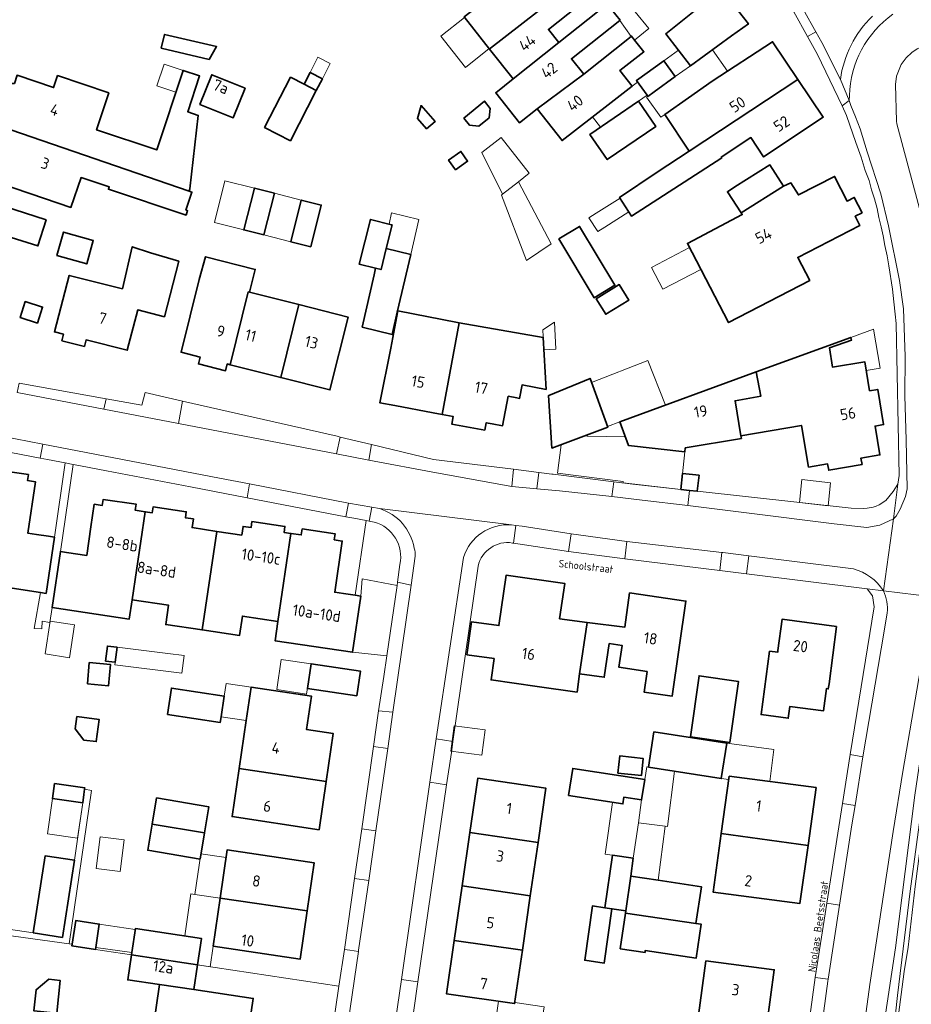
# Model space of a CAD drawing. Header units: metres. Extents: x 149984 to 156489, y 469398 to 478068.
# Tile 332 of 656: x 154225 to 154332, y 472523 to 472641. Entities that reach past the tile are written whole.
import ezdxf
from ezdxf.enums import TextEntityAlignment as Align

# ---------------------------------------------------------------- set-up
doc = ezdxf.new("R2010")
doc.units = ezdxf.units.M
doc.header["$LTSCALE"] = 0.75
for name, color, linetype, lineweight in [('B-WE-GR-BEPLANTING_CULTUUR_VASTE PLANTENVAK-GV', 252, 'Continuous', 18), ('B-WE-OG-BEBOUWING-GV', 6, 'Continuous', 35), ('B-WE-OG-BEBOUWING-T18', 1, 'Continuous', 18), ('B-WE-OG-BEBOUWING_LUIFEL-GV', 6, 'Continuous', 18), ('B-WE-OG-BEBOUWING_OVERBOUWING-GV', 6, 'Continuous', 18), ('B-WE-OG-TERREIN_BEGROEID-GV', 252, 'Continuous', 18), ('B-WE-OG-TERREIN_ERF-GV', 252, 'Continuous', 18), ('B-WE-OG-TERREIN_OEVER-GV', 252, 'Continuous', 18), ('B-WE-OG-TOPOGRAFIE-T18', 7, 'Continuous', 18), ('B-WE-OG-WATER_SLOOT-GV', 252, 'Continuous', 18), ('B-WE-OG-WEG-GV', 252, 'Continuous', 18), ('B-WE-VH-OPENVERHARDING_BETONSTRAATSTEEN-GV', 252, 'Continuous', 18), ('B-WE-VH-OPENVERHARDING_STRAATBAKSTEEN-GV', 252, 'Continuous', 18), ('B-WE-VH-OPENVERHARDING_TEGEL-GV', 252, 'Continuous', 18)]:
    doc.layers.add(name, color=color, linetype=linetype, lineweight=lineweight)
doc.styles.add('NLCS-ISO-M500-T18', font='NLCS-ISO.ttf', dxfattribs={"height": 0.9})
doc.styles.add('NLCS-ISO-M750-T18', font='NLCS-ISO.ttf', dxfattribs={"height": 1.35})

msp = doc.modelspace()

# ---------------------------------------------------------------- linework, layer by layer
at = {"layer": 'B-WE-GR-BEPLANTING_CULTUUR_VASTE PLANTENVAK-GV', "flags": 128}
for points in [[(154266.341, 472580.86), (154265.012, 472571.914), (154265.711, 472571.81), (154265.872, 472573.874), (154270.053, 472573.061), (154270.114, 472573.479), (154270.391, 472575.598)], [(154267.306, 472580.676), (154266.701, 472580.791), (154266.341, 472580.86)]]:
    msp.add_lwpolyline(points, dxfattribs=at)
at = {"layer": 'B-WE-GR-BEPLANTING_CULTUUR_VASTE PLANTENVAK-GV'}
msp.add_lwpolyline([(154270.391, 472575.598, 0.3963335), (154267.306, 472580.676)], format="xyb", dxfattribs=at)
at = {"layer": 'B-WE-OG-BEBOUWING-GV', "flags": 128}
for points in [[(154281.238, 472637.434), (154286.764, 472641.728), (154292.435, 472646.229), (154290.832, 472648.237), (154287.508, 472645.6), (154286.018, 472647.456), (154283.622, 472645.503), (154278.226, 472641.31), (154278.075, 472641.19), (154281.126, 472637.345)], [(154310.125, 472638.913), (154312.131, 472640.362), (154310.358, 472642.664), (154314.002, 472645.471), (154310.963, 472649.28), (154305.487, 472644.915), (154307.032, 472642.996), (154302.242, 472639.154), (154305.196, 472635.354)], [(154286.764, 472641.728), (154281.238, 472637.434), (154281.126, 472637.345), (154283.963, 472633.769), (154289.44, 472638.12), (154288.173, 472639.708), (154293.97, 472644.307), (154292.435, 472646.229)], [(154292.405, 472634.345), (154290.937, 472636.182), (154296.738, 472640.785), (154296.765, 472640.806), (154295.236, 472642.72), (154289.44, 472638.12), (154283.963, 472633.769), (154281.867, 472632.104), (154284.72, 472628.513), (154286.814, 472630.176)], [(154241.805, 472637.441), (154247.53, 472636.102), (154248.426, 472637.645), (154242.194, 472639.102)], [(154286.814, 472630.176), (154289.826, 472626.38), (154295.352, 472630.674), (154298.207, 472632.892), (154296.74, 472634.78), (154299.621, 472637.02), (154298.51, 472638.423), (154298.138, 472638.894), (154298.109, 472638.871), (154292.405, 472634.345)], [(154318.072, 472633.701), (154315.04, 472638.213), (154307.802, 472633.512), (154302.132, 472629.526), (154305.04, 472625.124)], [(154303.382, 472634.041), (154301.998, 472635.952), (154298.718, 472633.577), (154300.001, 472631.803), (154300.096, 472631.671), (154300.101, 472631.665), (154300.857, 472632.212)], [(154235.522, 472632.122), (154229.384, 472634.162), (154228.905, 472632.729), (154224.525, 472634.203), (154224.196, 472633.232), (154223.326, 472633.235), (154222.708, 472631.413), (154223.39, 472630.857), (154222.459, 472628.109), (154245.141, 472620.327), (154245.235, 472620.602), (154246.234, 472629.405), (154244.963, 472629.827), (154246.395, 472634.132), (154244.419, 472634.79), (154241.253, 472625.27), (154234.041, 472627.668)], [(154246.423, 472630.712), (154250.421, 472629.108), (154251.845, 472632.657), (154247.847, 472634.261)], [(154260.375, 472632.365), (154261.097, 472633.766), (154259.622, 472634.526), (154258.9, 472633.125)], [(154257.265, 472633.967), (154254.17, 472627.961), (154257.28, 472626.358), (154260.375, 472632.365), (154258.9, 472633.125)], [(154305.04, 472625.124), (154301.218, 472622.609), (154296.703, 472619.559), (154298.116, 472617.329), (154308.94, 472624.331), (154308.886, 472624.414), (154312.419, 472626.739), (154313.951, 472624.419), (154321.103, 472629.191), (154318.072, 472633.701)], [(154273.579, 472627.773), (154274.604, 472628.668), (154272.934, 472630.58), (154272.483, 472629.028)], [(154278.028, 472629.086), (154278.733, 472628.221), (154279.859, 472628.107), (154281.096, 472629.116), (154281.211, 472630.241), (154280.506, 472631.106)], [(154298.977, 472631.102), (154293.161, 472627.119), (154295.23, 472624.098), (154301.046, 472628.081)], [(154222.459, 472628.109), (154220.376, 472621.967), (154227.819, 472619.443), (154230.973, 472618.374), (154232.187, 472621.954), (154235.562, 472620.832), (154235.471, 472620.556), (154244.768, 472617.465), (154244.942, 472617.988), (154244.742, 472618.055), (154245.462, 472620.217), (154245.141, 472620.327)], [(154277.033, 472622.897), (154278.495, 472623.915), (154277.687, 472625.074), (154276.226, 472624.055)], [(154311.273, 472617.714), (154316.36, 472620.919), (154314.701, 472623.476), (154310.528, 472620.851), (154309.62, 472620.261)], [(154316.36, 472620.919), (154311.273, 472617.714), (154311.4, 472617.518), (154308.839, 472616.174), (154304.826, 472614.068), (154309.773, 472604.571), (154319.494, 472609.634), (154318.058, 472612.391), (154325.481, 472616.193), (154324.909, 472617.309), (154325.754, 472617.741), (154324.815, 472619.575), (154323.97, 472619.143), (154322.462, 472622.089), (154318.12, 472619.865), (154317.204, 472621.309)], [(154254.079, 472615.071), (154255.348, 472620.077), (154252.949, 472620.684), (154251.681, 472615.678)], [(154228.02, 472616.899), (154220.411, 472619.314), (154219.499, 472616.474), (154222.949, 472615.405), (154223.276, 472615.301), (154223.176, 472614.989), (154227.011, 472613.758)], [(154259.702, 472613.646), (154260.97, 472618.652), (154258.572, 472619.26), (154257.304, 472614.254)], [(154269.393, 472616.3), (154266.851, 472616.931), (154265.522, 472611.573), (154267.47, 472611.089), (154268.126, 472610.926), (154268.749, 472613.439), (154269.455, 472616.285)], [(154229.3, 472612.617), (154232.869, 472611.611), (154233.658, 472614.413), (154230.089, 472615.419)], [(154289.422, 472614.611), (154293.641, 472607.555), (154296.142, 472609.05), (154291.923, 472616.107)], [(154230.101, 472603.18), (154229.904, 472602.394), (154232.592, 472601.717), (154232.789, 472602.502), (154237.731, 472601.258), (154238.982, 472606.088), (154242.171, 472605.285), (154243.891, 472611.924), (154240.503, 472612.95), (154238.314, 472613.662), (154237.15, 472608.621), (154230.777, 472610.226), (154229.005, 472603.457)], [(154265.863, 472604.014), (154269.463, 472603.158), (154270.074, 472605.82), (154271.681, 472612.75), (154268.749, 472613.439), (154268.126, 472610.926), (154267.47, 472611.089), (154267.288, 472610.313)], [(154250.052, 472599.532), (154252.228, 472608.261), (154252.371, 472608.225), (154253.06, 472610.944), (154247.079, 472612.46), (154246.354, 472609.748), (154244.179, 472601.021), (154246.447, 472600.446), (154246.242, 472599.621), (154249.502, 472598.808), (154249.704, 472599.62)], [(154250.052, 472599.532), (154256.107, 472597.997), (154258.283, 472606.728), (154252.371, 472608.225), (154252.228, 472608.261)], [(154293.896, 472607.415), (154295.046, 472605.566), (154297.798, 472607.277), (154296.647, 472609.126)], [(154226.976, 472604.522), (154227.584, 472606.427), (154225.504, 472607.091), (154224.896, 472605.186)], [(154256.107, 472597.997), (154261.996, 472596.504), (154264.18, 472605.235), (154258.283, 472606.728)], [(154275.451, 472593.569), (154277.499, 472604.538), (154277.297, 472604.576), (154270.158, 472605.974), (154269.284, 472601.515), (154268, 472594.96), (154269.77, 472594.63), (154274.354, 472593.774)], [(154277.499, 472604.538), (154275.451, 472593.569), (154276.774, 472593.322), (154276.607, 472592.424), (154280.545, 472591.692), (154280.724, 472592.584), (154281.428, 472592.453), (154282.687, 472592.218), (154283.361, 472595.742), (154284.392, 472595.545), (154284.716, 472595.483), (154285.029, 472597.117), (154287.9, 472596.567), (154287.568, 472602.804)], [(154313.078, 472598.66), (154313.621, 472595.755), (154310.539, 472595.213), (154311.249, 472591.01), (154318.487, 472592.258), (154319.351, 472587.262), (154321.63, 472587.646), (154321.759, 472586.893), (154325.751, 472587.575), (154325.621, 472588.336), (154327.892, 472588.725), (154327.311, 472592.179), (154328.342, 472592.352), (154327.633, 472596.57), (154326.654, 472596.405), (154326.077, 472599.882), (154322.213, 472599.247), (154321.836, 472601.541), (154324.503, 472602.483), (154324.391, 472602.793)], [(154313.621, 472595.755), (154313.078, 472598.66), (154296.744, 472592.692), (154297.765, 472589.871), (154304.51, 472589.078), (154304.58, 472589.565), (154311.301, 472590.7), (154311.249, 472591.01), (154310.539, 472595.213)], [(154288.603, 472589.549), (154295.285, 472592.037), (154293.168, 472597.883), (154288.212, 472595.851), (154288.201, 472595.847)], [(154304.045, 472584.593), (154305.095, 472584.476), (154306.018, 472584.374), (154306.229, 472586.281), (154304.257, 472586.499)], [(154230.433, 472577.046), (154229.725, 472577.152), (154228.726, 472570.425), (154237.965, 472569.054), (154238.309, 472571.369), (154239.876, 472581.914), (154238.69, 472582.09), (154238.797, 472582.812), (154234.84, 472583.399), (154234.733, 472582.676), (154233.774, 472582.819), (154233.371, 472580.102), (154232.865, 472576.686)], [(154248.465, 472579.565), (154245.486, 472580.011), (154245.642, 472581.06), (154244.682, 472581.202), (154244.789, 472581.924), (154240.832, 472582.51), (154240.725, 472581.788), (154239.876, 472581.914), (154238.309, 472571.369), (154242.681, 472570.72), (154242.337, 472568.405), (154246.697, 472567.758)], [(154255.777, 472568.776), (154257.339, 472579.317), (154256.503, 472579.441), (154256.61, 472580.163), (154252.666, 472580.746), (154252.559, 472580.024), (154251.599, 472580.166), (154251.444, 472579.118), (154248.465, 472579.565), (154246.697, 472567.758), (154251.171, 472567.094), (154251.514, 472569.409)], [(154265.711, 472571.81), (154265.012, 472571.914), (154263.617, 472572.121), (154262.574, 472572.276), (154263.481, 472578.409), (154262.522, 472578.551), (154262.629, 472579.273), (154258.685, 472579.856), (154258.578, 472579.134), (154257.339, 472579.317), (154255.777, 472568.776), (154255.434, 472566.461), (154264.712, 472565.084)], [(154289.523, 472569.084), (154290.131, 472573.332), (154283.122, 472574.333), (154282.249, 472568.267), (154278.981, 472568.738), (154278.412, 472564.784), (154281.68, 472564.314), (154281.313, 472561.763), (154286.818, 472560.985), (154291.61, 472560.308), (154291.923, 472562.486), (154292.811, 472568.663)], [(154291.923, 472562.486), (154294.875, 472562.079), (154295.473, 472566.125), (154297.007, 472565.908), (154296.634, 472563.277), (154300.004, 472562.756), (154299.664, 472560.29), (154302.99, 472559.812), (154304.645, 472571.206), (154297.896, 472572.187), (154297.315, 472568.086), (154292.811, 472568.663)], [(154322.711, 472568.15), (154316.179, 472569.033), (154315.672, 472565.279), (154315.645, 472565.079), (154314.685, 472565.209), (154313.66, 472557.611), (154316.912, 472557.17), (154317.102, 472558.591), (154321.118, 472558.053), (154321.475, 472560.722), (154321.711, 472560.69), (154321.795, 472561.315)], [(154235.131, 472564.02), (154236.283, 472563.878), (154236.506, 472565.686), (154235.355, 472565.828)], [(154232.942, 472561.302), (154235.487, 472561.069), (154235.719, 472563.608), (154233.174, 472563.841)], [(154259.311, 472560.742), (154265.222, 472559.871), (154265.665, 472562.825), (154259.746, 472563.697)], [(154305.185, 472554.943), (154309.895, 472554.27), (154310.943, 472561.596), (154306.234, 472562.27)], [(154261.55, 472549.603), (154262.389, 472555.355), (154259.184, 472555.833), (154259.782, 472559.839), (154252.558, 472560.893), (154251.972, 472556.911), (154251.125, 472551.163)], [(154242.539, 472557.62), (154248.86, 472556.668), (154248.962, 472557.35), (154249.334, 472559.833), (154243.013, 472560.785)], [(154231.692, 472557.387), (154231.5, 472555.91), (154232.535, 472554.565), (154234.006, 472554.374), (154234.353, 472557.041)], [(154300.167, 472551.316), (154308.886, 472549.956), (154309.545, 472554.178), (154300.827, 472555.539)], [(154296.49, 472550.614), (154299.312, 472550.297), (154299.542, 472552.349), (154296.721, 472552.666)], [(154251.125, 472551.163), (154250.281, 472545.384), (154260.706, 472543.819), (154261.55, 472549.603)], [(154290.586, 472547.919), (154297.098, 472546.902), (154297.227, 472547.726), (154299.347, 472547.395), (154299.726, 472549.824), (154291.094, 472551.172)], [(154232.526, 472548.045), (154232.618, 472548.686), (154232.64, 472548.848), (154229.009, 472549.351), (154228.76, 472547.552), (154232.382, 472547.036)], [(154278.767, 472543.489), (154286.942, 472542.302), (154287.886, 472548.788), (154279.712, 472549.98)], [(154308.883, 472543.373), (154319.282, 472541.924), (154320.249, 472548.862), (154309.838, 472550.22)], [(154240.705, 472544.486), (154246.97, 472543.44), (154247.493, 472546.576), (154241.228, 472547.622)], [(154240.705, 472544.486), (154240.181, 472541.351), (154246.446, 472540.305), (154246.97, 472543.44)], [(154278.767, 472543.489), (154277.836, 472537.087), (154286.009, 472535.899), (154286.942, 472542.302)], [(154319.282, 472541.924), (154308.883, 472543.373), (154307.903, 472536.344), (154318.316, 472534.986)], [(154259.286, 472534.088), (154260.127, 472539.852), (154249.703, 472541.426), (154248.855, 472535.61)], [(154226.452, 472531.466), (154229.958, 472530.919), (154231.401, 472540.162), (154227.895, 472540.709)], [(154298.046, 472538.251), (154298.352, 472540.404), (154295.843, 472540.761), (154294.949, 472534.477), (154295.788, 472534.358), (154297.458, 472534.12)], [(154297.458, 472534.12), (154297.415, 472533.833), (154305.848, 472532.583), (154306.502, 472536.997), (154301.315, 472537.766), (154298.046, 472538.251)], [(154285.059, 472529.375), (154286.009, 472535.899), (154277.836, 472537.087), (154276.886, 472530.562)], [(154248.855, 472535.61), (154248.017, 472529.868), (154258.445, 472528.324), (154259.286, 472534.088)], [(154294.949, 472534.477), (154293.452, 472534.69), (154292.525, 472528.174), (154294.86, 472527.841), (154295.788, 472534.358)], [(154297.415, 472533.833), (154296.782, 472529.56), (154299.753, 472529.12), (154299.787, 472529.351), (154305.891, 472528.446), (154306.49, 472532.488), (154305.848, 472532.583)], [(154233.924, 472529.486), (154233.959, 472529.721), (154234.378, 472532.517), (154231.546, 472532.941), (154231.123, 472530.11), (154231.093, 472529.909)], [(154238.232, 472528.841), (154244.529, 472527.872), (154246.119, 472527.622), (154246.611, 472530.788), (154238.702, 472531.985), (154238.275, 472529.128)], [(154285.059, 472529.375), (154276.886, 472530.562), (154275.956, 472524.172), (154284.129, 472522.985)], [(154244.529, 472527.872), (154238.232, 472528.841), (154237.781, 472525.826), (154241.602, 472525.264), (154245.686, 472524.663), (154246.119, 472527.622)], [(154306.161, 472521.59), (154314.352, 472520.49), (154315.233, 472527.052), (154307.042, 472528.111)], [(154229.277, 472521.846), (154229.696, 472525.752), (154228.339, 472525.898), (154226.797, 472524.655), (154226.527, 472522.141)], [(154252.055, 472518.395), (154252.818, 472523.607), (154245.686, 472524.663), (154241.602, 472525.264), (154240.833, 472520.05)]]:
    msp.add_lwpolyline(points, close=True, dxfattribs=at)
msp.add_lwpolyline([(154223.398, 472572.82), (154227.31, 472572.239), (154228.007, 472572.136), (154229.005, 472578.863), (154228.286, 472578.97), (154226.852, 472579.182), (154225.83, 472579.334), (154226.744, 472585.496), (154225.785, 472585.639), (154225.892, 472586.361), (154221.935, 472586.948)], dxfattribs=at)
at = {"layer": 'B-WE-OG-BEBOUWING_LUIFEL-GV', "flags": 128}
for points in [[(154278.125, 472641.127), (154275.288, 472638.875), (154278.238, 472635.157), (154281.076, 472637.408)], [(154259.622, 472634.526), (154261.097, 472633.766), (154262.042, 472635.602), (154260.567, 472636.362)], [(154309.648, 472634.711), (154307.817, 472637.247), (154305.196, 472635.354), (154303.382, 472634.041), (154300.096, 472631.671), (154299.946, 472631.565), (154301.628, 472629.172), (154302.132, 472629.526), (154304.967, 472631.519), (154307.802, 472633.512)], [(154301.998, 472635.952), (154303.382, 472634.041), (154305.196, 472635.354), (154303.747, 472637.218)], [(154244.419, 472634.79), (154242.131, 472635.55), (154241.263, 472632.942), (154243.551, 472632.181)], [(154293.471, 472629.213), (154294.425, 472627.985), (154298.977, 472631.102), (154300.001, 472631.803), (154298.868, 472633.37), (154298.207, 472632.892)], [(154251.681, 472615.678), (154252.949, 472620.684), (154249.429, 472621.576), (154248.16, 472616.57)], [(154255.348, 472620.077), (154254.079, 472615.071), (154257.304, 472614.254), (154258.572, 472619.26)], [(154297.798, 472617.83), (154296.757, 472619.474), (154293.913, 472617.671), (154293.041, 472617.121), (154294.082, 472615.477), (154294.954, 472616.028)], [(154271.681, 472612.75), (154272.663, 472616.94), (154269.393, 472617.706), (154269.082, 472616.378), (154269.455, 472616.285), (154268.749, 472613.438)], [(154306.45, 472610.951), (154305.093, 472613.556), (154300.541, 472611.185), (154301.898, 472608.58)], [(154287.646, 472601.331), (154289.08, 472601.407), (154288.909, 472604.611), (154287.521, 472603.692)], [(154326.251, 472598.835), (154327.917, 472599.111), (154327.139, 472603.797), (154324.391, 472602.793), (154324.503, 472602.483), (154321.836, 472601.541), (154322.213, 472599.247), (154326.077, 472599.882)], [(154302.198, 472594.685), (154300.096, 472600.046), (154293.343, 472597.399), (154295.246, 472592.145), (154296.744, 472592.692)], [(154297.118, 472585.376), (154304.045, 472584.593), (154304.51, 472589.078), (154297.761, 472589.841), (154297.394, 472590.896), (154292.828, 472590.955), (154292.747, 472591.092), (154289.704, 472589.92), (154289.277, 472586.533), (154297.136, 472585.541)], [(154259.213, 472560.078), (154259.746, 472563.697), (154256.162, 472564.225), (154255.629, 472560.606)], [(154248.962, 472557.35), (154251.972, 472556.911), (154252.558, 472560.893), (154249.558, 472561.331), (154249.334, 472559.833)], [(154314.697, 472549.586), (154315.2, 472553.44), (154309.545, 472554.178), (154308.886, 472549.956), (154309.784, 472549.831), (154309.838, 472550.22)], [(154300.167, 472551.316), (154299.964, 472551.348), (154299.726, 472549.824), (154299.347, 472547.395), (154298.956, 472544.649), (154302.148, 472544.239), (154302.434, 472544.202), (154303.286, 472550.829)], [(154228.76, 472547.552), (154228.158, 472543.329), (154231.78, 472542.813), (154232.382, 472547.036)], [(154299.347, 472547.395), (154297.227, 472547.726), (154297.098, 472546.902), (154295.852, 472547.097), (154294.969, 472540.885), (154298.352, 472540.404), (154298.956, 472544.649)], [(154302.148, 472544.239), (154298.956, 472544.649), (154298.352, 472540.404), (154298.046, 472538.251), (154299.028, 472538.105), (154301.315, 472537.766)], [(154248.855, 472535.61), (154249.569, 472540.51), (154246.554, 472540.95), (154245.825, 472536.052)], [(154246.119, 472527.622), (154247.656, 472527.398), (154248.017, 472529.868), (154248.855, 472535.61), (154245.825, 472536.052), (154245.328, 472536.125), (154244.631, 472531.094), (154245.021, 472531.035), (154246.611, 472530.788)], [(154238.232, 472528.841), (154238.685, 472531.873), (154234.378, 472532.517), (154233.924, 472529.486)], [(154281.761, 472520.244), (154287.209, 472519.44), (154287.676, 472522.611), (154284.15, 472523.131), (154284.129, 472522.985), (154282.2, 472523.265)]]:
    msp.add_lwpolyline(points, close=True, dxfattribs=at)
at = {"layer": 'B-WE-OG-BEBOUWING_OVERBOUWING-GV', "flags": 128}
for points in [[(154280.204, 472624.949), (154282.686, 472619.953), (154284.586, 472621.446), (154285.878, 472622.462), (154282.503, 472626.756)], [(154284.586, 472621.446), (154282.686, 472619.953), (154282.568, 472619.861), (154285.573, 472612.03), (154288.502, 472614.018)], [(154318.251, 472583.022), (154321.678, 472582.643), (154321.981, 472585.386), (154318.554, 472585.764)], [(154228.48, 472568.814), (154227.88, 472564.876), (154230.813, 472564.429), (154231.413, 472568.367)], [(154236.506, 472565.686), (154236.244, 472563.56), (154244.27, 472562.57), (154244.532, 472564.696), (154242.604, 472564.934)], [(154276.496, 472553.225), (154280.201, 472552.742), (154280.601, 472555.799), (154276.895, 472556.283)], [(154234.002, 472539.192), (154236.858, 472538.822), (154237.346, 472542.598), (154234.491, 472542.967)]]:
    msp.add_lwpolyline(points, close=True, dxfattribs=at)
at = {"layer": 'B-WE-OG-TERREIN_BEGROEID-GV', "flags": 128}
for points in [[(154329.11, 472515.89), (154329.991, 472523.976), (154331.531, 472536.445), (154333.78, 472553.228), (154335.974, 472565.221), (154336.994, 472571.646), (154337.567, 472578.324), (154338.685, 472588.499), (154337.327, 472588.642), (154336.144, 472573.695), (154336.006, 472571.954), (154334.398, 472562.736), (154333.906, 472560.341), (154332.069, 472547.94), (154329.773, 472529.667), (154325.902, 472503.947)], [(154325.902, 472503.947), (154329.773, 472529.667), (154332.069, 472547.94), (154333.906, 472560.341), (154334.398, 472562.736), (154336.006, 472571.954), (154336.144, 472573.695), (154334.531, 472574.17), (154334.204, 472571.74), (154333.385, 472566.828), (154330.637, 472550.776), (154329.486, 472543.6), (154326.704, 472525.27), (154323.245, 472500)]]:
    msp.add_lwpolyline(points, dxfattribs=at)
at = {"layer": 'B-WE-OG-TERREIN_ERF-GV', "flags": 128}
for points in [[(154293.97, 472644.307), (154288.173, 472639.708), (154289.44, 472638.12), (154295.236, 472642.72)], [(154292.405, 472634.345), (154298.109, 472638.871), (154296.738, 472640.785), (154290.937, 472636.182)], [(154241.805, 472637.441), (154242.194, 472639.102), (154248.426, 472637.645), (154247.53, 472636.102)], [(154318.072, 472633.701), (154321.103, 472629.191), (154313.951, 472624.419), (154312.419, 472626.739), (154308.886, 472624.414), (154308.94, 472624.331), (154298.116, 472617.329), (154296.703, 472619.559), (154301.218, 472622.609), (154305.04, 472625.124), (154302.132, 472629.526), (154307.802, 472633.512), (154315.04, 472638.213)], [(154300.857, 472632.212), (154300.101, 472631.665), (154300.096, 472631.671), (154300.001, 472631.803), (154298.718, 472633.577), (154301.998, 472635.952), (154303.382, 472634.041)], [(154246.423, 472630.712), (154247.847, 472634.261), (154251.845, 472632.657), (154250.421, 472629.108)], [(154254.17, 472627.961), (154257.265, 472633.967), (154258.9, 472633.125), (154259.622, 472634.526), (154261.097, 472633.766), (154260.375, 472632.365), (154257.28, 472626.358)], [(154273.579, 472627.773), (154272.483, 472629.028), (154272.934, 472630.58), (154274.604, 472628.668)], [(154278.028, 472629.086), (154280.506, 472631.106), (154281.211, 472630.241), (154281.096, 472629.116), (154279.859, 472628.107), (154278.733, 472628.221)], [(154298.977, 472631.102), (154301.046, 472628.081), (154295.23, 472624.098), (154293.161, 472627.119)], [(154277.033, 472622.897), (154276.226, 472624.055), (154277.687, 472625.074), (154278.495, 472623.915)], [(154311.273, 472617.714), (154309.62, 472620.261), (154310.528, 472620.851), (154314.701, 472623.476), (154316.36, 472620.919), (154317.204, 472621.309), (154318.12, 472619.865), (154322.462, 472622.089), (154323.97, 472619.143), (154324.815, 472619.575), (154325.754, 472617.741), (154324.909, 472617.309), (154325.481, 472616.193), (154318.058, 472612.391), (154319.494, 472609.634), (154309.773, 472604.571), (154304.826, 472614.068), (154308.839, 472616.174), (154311.4, 472617.518)], [(154255.348, 472620.077), (154254.079, 472615.071), (154251.681, 472615.678), (154252.949, 472620.684)], [(154221.067, 472608.422), (154218.864, 472601.563), (154214.066, 472603.104), (154213.886, 472602.545), (154210.949, 472603.489), (154211.126, 472604.039), (154210.29, 472604.307), (154211.472, 472607.987), (154211.281, 472608.048), (154212.291, 472611.195), (154213.314, 472614.379), (154213.505, 472614.318), (154214.693, 472618.017), (154219.499, 472616.474), (154220.411, 472619.314), (154228.02, 472616.899), (154227.011, 472613.758), (154223.176, 472614.989)], [(154258.572, 472619.26), (154260.97, 472618.652), (154259.702, 472613.646), (154257.304, 472614.254)], [(154265.522, 472611.573), (154266.851, 472616.931), (154269.393, 472616.3), (154269.455, 472616.285), (154268.749, 472613.439), (154271.681, 472612.75), (154270.074, 472605.82), (154269.463, 472603.158), (154265.863, 472604.014), (154267.288, 472610.313), (154267.47, 472611.089)], [(154229.3, 472612.617), (154230.089, 472615.419), (154233.658, 472614.413), (154232.869, 472611.611)], [(154289.422, 472614.611), (154291.923, 472616.107), (154296.142, 472609.05), (154293.641, 472607.555)], [(154242.171, 472605.285), (154238.982, 472606.088), (154237.731, 472601.258), (154232.789, 472602.502), (154232.592, 472601.717), (154229.904, 472602.394), (154230.101, 472603.18), (154229.005, 472603.457), (154230.777, 472610.226), (154237.15, 472608.621), (154238.314, 472613.662), (154240.503, 472612.95), (154243.891, 472611.924)], [(154256.107, 472597.997), (154250.052, 472599.532), (154249.704, 472599.62), (154249.502, 472598.808), (154246.242, 472599.621), (154246.447, 472600.446), (154244.179, 472601.021), (154246.354, 472609.748), (154247.079, 472612.46), (154253.06, 472610.944), (154252.371, 472608.225), (154258.283, 472606.728), (154264.18, 472605.235), (154261.996, 472596.504)], [(154293.896, 472607.415), (154296.647, 472609.126), (154297.798, 472607.277), (154295.046, 472605.566)], [(154227.584, 472606.427), (154226.976, 472604.522), (154224.896, 472605.186), (154225.504, 472607.091)], [(154283.361, 472595.742), (154282.687, 472592.218), (154281.428, 472592.453), (154280.724, 472592.584), (154280.545, 472591.692), (154276.607, 472592.424), (154276.774, 472593.322), (154275.451, 472593.569), (154274.354, 472593.774), (154269.77, 472594.63), (154268, 472594.96), (154269.284, 472601.515), (154270.158, 472605.974), (154277.297, 472604.576), (154277.499, 472604.538), (154287.568, 472602.804), (154287.9, 472596.567), (154285.029, 472597.117), (154284.716, 472595.483), (154284.392, 472595.545)], [(154297.765, 472589.871), (154296.744, 472592.692), (154313.078, 472598.66), (154324.391, 472602.793), (154324.503, 472602.483), (154321.836, 472601.541), (154322.213, 472599.247), (154326.077, 472599.882), (154326.654, 472596.405), (154327.633, 472596.57), (154328.342, 472592.352), (154327.311, 472592.179), (154327.892, 472588.725), (154325.621, 472588.336), (154325.751, 472587.575), (154321.759, 472586.893), (154321.63, 472587.646), (154319.351, 472587.262), (154318.487, 472592.258), (154311.249, 472591.01), (154311.301, 472590.7), (154304.58, 472589.565), (154304.51, 472589.078)], [(154288.212, 472595.851), (154293.168, 472597.883), (154295.285, 472592.037), (154288.603, 472589.549), (154288.201, 472595.847)], [(154229.725, 472577.152), (154230.433, 472577.046), (154232.865, 472576.686), (154233.371, 472580.102), (154233.774, 472582.819), (154234.733, 472582.676), (154234.84, 472583.399), (154238.797, 472582.812), (154238.69, 472582.09), (154239.876, 472581.914), (154240.725, 472581.788), (154240.832, 472582.51), (154244.789, 472581.924), (154244.682, 472581.202), (154245.642, 472581.06), (154245.486, 472580.011), (154248.465, 472579.565), (154251.444, 472579.118), (154251.599, 472580.166), (154252.559, 472580.024), (154252.666, 472580.746), (154256.61, 472580.163), (154256.503, 472579.441), (154257.339, 472579.317), (154258.578, 472579.134), (154258.685, 472579.856), (154262.629, 472579.273), (154262.522, 472578.551), (154263.481, 472578.409), (154262.574, 472572.276), (154263.617, 472572.121), (154265.012, 472571.914), (154266.341, 472580.86), (154264.878, 472581.139), (154263.926, 472581.321), (154252.075, 472583.581), (154245.282, 472584.885), (154235.24, 472586.807), (154233.36, 472587.172), (154231.918, 472587.453), (154231.26, 472587.58)], [(154294.875, 472562.079), (154291.923, 472562.486), (154291.61, 472560.308), (154286.818, 472560.985), (154281.313, 472561.763), (154281.68, 472564.314), (154278.412, 472564.784), (154278.981, 472568.738), (154282.249, 472568.267), (154283.122, 472574.333), (154290.131, 472573.332), (154289.523, 472569.084), (154292.811, 472568.663), (154297.315, 472568.086), (154297.896, 472572.187), (154304.645, 472571.206), (154302.99, 472559.812), (154299.664, 472560.29), (154300.004, 472562.756), (154296.634, 472563.277), (154297.007, 472565.908), (154295.473, 472566.125)], [(154322.711, 472568.15), (154321.795, 472561.315), (154321.711, 472560.69), (154321.475, 472560.722), (154321.118, 472558.053), (154317.102, 472558.591), (154316.912, 472557.17), (154313.66, 472557.611), (154314.685, 472565.209), (154315.645, 472565.079), (154315.672, 472565.279), (154316.179, 472569.033)], [(154235.131, 472564.02), (154235.355, 472565.828), (154236.506, 472565.686), (154236.283, 472563.878)], [(154232.942, 472561.302), (154233.174, 472563.841), (154235.719, 472563.608), (154235.487, 472561.069)], [(154259.746, 472563.697), (154265.665, 472562.825), (154265.222, 472559.871), (154259.311, 472560.742)], [(154305.185, 472554.943), (154306.234, 472562.27), (154310.943, 472561.596), (154309.895, 472554.27)], [(154261.55, 472549.603), (154260.706, 472543.819), (154250.281, 472545.384), (154251.125, 472551.163), (154251.972, 472556.911), (154252.558, 472560.893), (154259.782, 472559.839), (154259.184, 472555.833), (154262.389, 472555.355)], [(154248.86, 472556.668), (154242.539, 472557.62), (154243.013, 472560.785), (154249.334, 472559.833), (154248.962, 472557.35)], [(154231.692, 472557.387), (154234.353, 472557.041), (154234.006, 472554.374), (154232.535, 472554.565), (154231.5, 472555.91)], [(154300.167, 472551.316), (154300.827, 472555.539), (154309.545, 472554.178), (154308.886, 472549.956)], [(154296.49, 472550.614), (154296.721, 472552.666), (154299.542, 472552.349), (154299.312, 472550.297)], [(154290.586, 472547.919), (154291.094, 472551.172), (154299.726, 472549.824), (154299.347, 472547.395), (154297.227, 472547.726), (154297.098, 472546.902)], [(154277.836, 472537.087), (154278.767, 472543.489), (154279.712, 472549.98), (154287.886, 472548.788), (154286.942, 472542.302), (154286.009, 472535.899), (154285.059, 472529.375), (154284.129, 472522.985), (154275.956, 472524.172), (154276.886, 472530.562)], [(154308.883, 472543.373), (154309.838, 472550.22), (154320.249, 472548.862), (154319.282, 472541.924), (154318.316, 472534.986), (154307.903, 472536.344)], [(154246.97, 472543.44), (154246.446, 472540.305), (154240.181, 472541.351), (154240.705, 472544.486), (154241.228, 472547.622), (154247.493, 472546.576)], [(154248.855, 472535.61), (154249.703, 472541.426), (154260.127, 472539.852), (154259.286, 472534.088), (154258.445, 472528.324), (154248.017, 472529.868)], [(154295.843, 472540.761), (154298.352, 472540.404), (154298.046, 472538.251), (154301.315, 472537.766), (154306.502, 472536.997), (154305.848, 472532.583), (154306.49, 472532.488), (154305.891, 472528.446), (154299.787, 472529.351), (154299.753, 472529.12), (154296.782, 472529.56), (154297.415, 472533.833), (154297.458, 472534.12), (154295.788, 472534.358), (154294.86, 472527.841), (154292.525, 472528.174), (154293.452, 472534.69), (154294.949, 472534.477)], [(154229.277, 472521.846), (154226.527, 472522.141), (154226.797, 472524.655), (154228.339, 472525.898), (154229.696, 472525.752)]]:
    msp.add_lwpolyline(points, close=True, dxfattribs=at)
for points in [[(154310.358, 472642.664), (154312.131, 472640.362), (154310.125, 472638.913), (154305.196, 472635.354), (154302.242, 472639.154), (154307.032, 472642.996)], [(154224.771, 472597.331), (154235.193, 472595.451), (154239.467, 472594.675), (154239.852, 472596.203), (154244.36, 472595.179), (154262.874, 472590.95), (154263.211, 472590.869), (154267.002, 472589.958), (154274.43, 472588.189), (154283.991, 472587.023), (154287.048, 472586.623), (154288.594, 472586.42), (154288.763, 472586.399), (154296.005, 472585.512), (154298.275, 472585.234), (154304.045, 472584.593), (154304.257, 472586.499), (154306.229, 472586.281), (154306.018, 472584.374), (154324.469, 472582.335), (154325.96, 472582.3), (154326.371, 472582.325), (154327.071, 472582.46), (154327.46, 472582.59), (154327.822, 472582.738), (154328.604, 472583.259), (154329.499, 472584.324), (154330.04, 472585.227), (154330.216, 472586.253), (154329.823, 472604.462), (154329.73, 472605.6), (154329.58, 472607.06), (154329.399, 472608.579), (154328.96, 472611.38), (154328.75, 472612.56), (154328.48, 472613.82), (154328.27, 472614.98), (154328.05, 472616.04), (154327.76, 472617.15), (154327.55, 472618.24), (154327.25, 472619.39), (154326.9, 472620.49), (154326.59, 472621.58), (154326.14, 472622.79), (154325.63, 472624.38), (154324.99, 472626.14), (154323.873, 472629.402), (154323.359, 472630.53), (154320.402, 472636.679), (154319.2, 472638.845), (154317.563, 472641.794)], [(154298.569, 472641.811), (154300.204, 472639.813), (154298.51, 472638.423), (154299.621, 472637.02), (154296.74, 472634.78), (154298.207, 472632.892), (154295.352, 472630.674), (154289.826, 472626.38), (154286.814, 472630.176), (154284.72, 472628.513), (154281.867, 472632.104), (154283.963, 472633.769), (154281.126, 472637.345), (154278.075, 472641.19)], [(154224.525, 472634.203), (154228.905, 472632.729), (154229.384, 472634.162), (154235.522, 472632.122), (154234.041, 472627.668), (154241.253, 472625.27), (154244.419, 472634.79), (154246.395, 472634.132), (154244.963, 472629.827), (154246.234, 472629.405), (154245.235, 472620.602), (154245.141, 472620.327), (154245.462, 472620.217), (154244.742, 472618.055), (154244.942, 472617.988), (154244.768, 472617.465), (154235.471, 472620.556), (154235.562, 472620.832), (154232.187, 472621.954), (154230.973, 472618.374), (154227.819, 472619.443), (154220.376, 472621.967)], [(154221.935, 472586.948), (154225.892, 472586.361), (154225.785, 472585.639), (154226.744, 472585.496), (154225.83, 472579.334), (154226.852, 472579.182), (154228.286, 472578.97), (154229.005, 472578.863), (154230.273, 472587.772), (154229.632, 472587.897), (154228.166, 472588.182), (154227.299, 472588.35), (154215.465, 472590.61)], [(154318.467, 472513.727), (154320.142, 472526.126), (154321.526, 472535.023), (154323.392, 472546.966), (154324.324, 472552.823), (154327.194, 472570.53), (154327.018, 472571.841), (154326.35, 472572.674), (154311.923, 472574.472), (154308.707, 472574.871), (154297.328, 472576.29), (154290.596, 472577.133), (154284.009, 472578.15), (154283.877, 472578.17)], [(154279.752, 472575.401), (154276.747, 472554.393), (154276.553, 472553.079), (154275.978, 472549.191), (154272.551, 472525.6), (154271.606, 472519.069), (154276.476, 472518.315)], [(154217.261, 472532.834), (154226.452, 472531.466), (154227.895, 472540.709), (154231.401, 472540.162), (154231.963, 472544.096), (154232.382, 472547.036), (154228.76, 472547.552), (154229.009, 472549.351), (154232.64, 472548.848), (154232.618, 472548.686), (154233.42, 472548.535), (154230.747, 472530.162), (154231.123, 472530.11), (154231.546, 472532.941), (154234.378, 472532.517), (154233.959, 472529.721), (154238.275, 472529.128), (154238.702, 472531.985), (154246.611, 472530.788), (154246.119, 472527.622), (154263.085, 472525.094), (154263.753, 472529.466), (154264.952, 472537.988), (154265.824, 472543.936), (154267.214, 472553.79), (154267.838, 472558.062), (154268.445, 472562.196), (154268.824, 472564.664), (154264.712, 472565.084), (154255.434, 472566.461), (154255.777, 472568.776), (154251.514, 472569.409), (154251.171, 472567.094), (154246.697, 472567.758), (154242.337, 472568.405), (154242.681, 472570.72), (154238.309, 472571.369), (154237.965, 472569.054), (154228.726, 472570.425), (154228.452, 472568.627), (154227.542, 472568.788), (154227.489, 472567.878), (154226.579, 472567.931), (154227.31, 472572.239), (154223.398, 472572.82)], [(154240.833, 472520.05), (154241.602, 472525.264), (154237.781, 472525.826), (154238.232, 472528.841), (154238.275, 472529.128), (154233.959, 472529.721), (154233.924, 472529.486), (154231.093, 472529.909), (154231.123, 472530.11), (154230.747, 472530.162), (154198.539, 472534.585)], [(154306.161, 472521.59), (154307.042, 472528.111), (154315.233, 472527.052), (154314.352, 472520.49)], [(154259.445, 472500), (154263.083, 472525.079), (154263.085, 472525.094), (154246.119, 472527.622), (154245.686, 472524.663), (154252.818, 472523.607), (154252.055, 472518.395)]]:
    msp.add_lwpolyline(points, dxfattribs=at)
at = {"layer": 'B-WE-OG-TERREIN_ERF-GV'}
msp.add_lwpolyline([(154283.877, 472578.17, 0.3983141), (154279.752, 472575.401)], format="xyb", dxfattribs=at)
at = {"layer": 'B-WE-OG-TERREIN_OEVER-GV', "flags": 128}
for points in [[(154338.891, 472588.487), (154338.685, 472588.499), (154337.567, 472578.324), (154336.994, 472571.646), (154335.974, 472565.221), (154333.78, 472553.228), (154331.531, 472536.445), (154329.991, 472523.976), (154329.11, 472515.89), (154327.47, 472504.4), (154326.861, 472500), (154323.39, 472474.94), (154318.61, 472438.12), (154317.7, 472432.2), (154317.56, 472431.84), (154317.35, 472431.52), (154317.05, 472431.24), (154316.76, 472431.14), (154316.46, 472431.06), (154316.09, 472430.91), (154313.66, 472402.67)], [(154318.041, 472432.132), (154319.398, 472442.246), (154321.974, 472461.707), (154324.36, 472480.445), (154326.559, 472496.46), (154328.425, 472508.929), (154329.335, 472515.522), (154330.803, 472526.817), (154331.27, 472529.74), (154332.12, 472537.03), (154333.36, 472546.47), (154335.47, 472560.49), (154336.37, 472565.25), (154337.1, 472569.33), (154337.49, 472571.85), (154337.625, 472573.259), (154337.67, 472573.73), (154337.84, 472575.26), (154338.03, 472578.6), (154338.35, 472581.86), (154338.891, 472588.487)]]:
    msp.add_lwpolyline(points, dxfattribs=at)
at = {"layer": 'B-WE-OG-WATER_SLOOT-GV', "flags": 128}
msp.add_lwpolyline([(154332.12, 472537.03), (154331.27, 472529.74), (154330.803, 472526.817), (154329.335, 472515.522)], dxfattribs=at)
at = {"layer": 'B-WE-OG-WEG-GV', "flags": 128}
msp.add_lwpolyline([(154340.2, 472641.09), (154339.65, 472640.55), (154332.37, 472637.37), (154331.7, 472636.95), (154331.02, 472636.31), (154330.45, 472635.48), (154329.87, 472634.1), (154329.75, 472633.1), (154329.9, 472628.72), (154329.93, 472628.39), (154333.69, 472614.39), (154334.05, 472612.01), (154334.54, 472608.09), (154335.46, 472594.7), (154335.72, 472591.2), (154335.724, 472590.739), (154336.282, 472590.287), (154337.603, 472590.085), (154337.717, 472590.068), (154338.649, 472589.926)], dxfattribs=at)
at = {"layer": 'B-WE-VH-OPENVERHARDING_BETONSTRAATSTEEN-GV', "flags": 128}
for points in [[(154319.2, 472638.845), (154320.2, 472639.425), (154320.05, 472639.683), (154318.879, 472641.784), (154317.677, 472643.945), (154316.81, 472645.497), (154315.82, 472647.39), (154315.336, 472648.2), (154314.12, 472647.473), (154315.132, 472646), (154316.563, 472643.568), (154317.177, 472642.363), (154317.563, 472641.794)], [(154235.193, 472595.451), (154234.913, 472594.207), (154243.875, 472592.475), (154244.36, 472595.179), (154239.852, 472596.203), (154239.467, 472594.675)], [(154263.211, 472590.869), (154262.793, 472588.849), (154266.653, 472588.111), (154267.002, 472589.958)], [(154227.615, 472590.018), (154227.299, 472588.35), (154228.166, 472588.182), (154229.632, 472587.897), (154230.273, 472587.772), (154231.26, 472587.58), (154231.918, 472587.453), (154233.36, 472587.172), (154235.24, 472586.807), (154245.282, 472584.885), (154252.075, 472583.581), (154252.377, 472585.252), (154248.788, 472585.93)], [(154287.048, 472586.623), (154283.991, 472587.023), (154283.778, 472584.958), (154286.8, 472584.678)], [(154305.095, 472584.476), (154304.045, 472584.593), (154298.275, 472585.234), (154296.005, 472585.512), (154295.79, 472583.723), (154299.429, 472583.316), (154304.889, 472582.647)], [(154264.235, 472582.962), (154263.926, 472581.321), (154264.878, 472581.139), (154266.341, 472580.86), (154266.701, 472580.791), (154267.024, 472582.453)], [(154297.328, 472576.29), (154297.586, 472578.361), (154290.913, 472579.26), (154290.596, 472577.133)], [(154309.077, 472577.017), (154308.963, 472577.03), (154308.707, 472574.871), (154311.923, 472574.472), (154312.205, 472576.628)], [(154265.711, 472571.81), (154264.712, 472565.084), (154268.824, 472564.664), (154270.053, 472573.061), (154265.872, 472573.874)], [(154270.114, 472573.479), (154270.053, 472573.061), (154268.824, 472564.664), (154268.445, 472562.196), (154267.838, 472558.062), (154269.56, 472557.9), (154271.718, 472573.118)], [(154267.214, 472553.79), (154268.93, 472553.536), (154269.56, 472557.9), (154267.838, 472558.062)], [(154273.966, 472549.498), (154275.978, 472549.191), (154276.553, 472553.079), (154276.747, 472554.393), (154274.719, 472554.692)], [(154323.392, 472546.966), (154324.925, 472546.713), (154325.859, 472552.549), (154324.324, 472552.823)], [(154266.651, 472537.728), (154267.506, 472543.692), (154265.824, 472543.936), (154264.952, 472537.988)], [(154323.046, 472534.79), (154321.526, 472535.023), (154320.142, 472526.126), (154321.711, 472525.911)], [(154255.204, 472471.107), (154256.921, 472470.879), (154261.172, 472500), (154265.421, 472529.22), (154264.398, 472529.383), (154263.753, 472529.466), (154263.085, 472525.094), (154263.083, 472525.079), (154259.445, 472500)], [(154272.551, 472525.6), (154270.559, 472525.88), (154269.404, 472517.983), (154271.406, 472517.69), (154271.606, 472519.069)]]:
    msp.add_lwpolyline(points, close=True, dxfattribs=at)
at = {"layer": 'B-WE-VH-OPENVERHARDING_BETONSTRAATSTEEN-GV'}
for points in [[(154326.994, 472641.282, 0.1669735), (154323.157, 472633.708)], [(154324.23, 472631.774, -0.2329045), (154329.453, 472641.534)], [(154329.531, 472581.078, 0.0182663), (154329.838, 472581.374)]]:
    msp.add_lwpolyline(points, format="xyb", dxfattribs=at)
at = {"layer": 'B-WE-VH-OPENVERHARDING_BETONSTRAATSTEEN-GV', "flags": 128}
for points in [[(154323.157, 472633.708), (154324.196, 472631.172), (154324.23, 472631.774)], [(154324.196, 472631.172), (154323.359, 472630.53), (154323.873, 472629.402), (154324.99, 472626.14), (154325.63, 472624.38), (154326.14, 472622.79), (154326.59, 472621.58), (154326.9, 472620.49), (154327.25, 472619.39), (154327.55, 472618.24), (154327.76, 472617.15), (154328.05, 472616.04), (154328.27, 472614.98), (154328.48, 472613.82), (154328.75, 472612.56), (154328.96, 472611.38), (154329.399, 472608.579), (154329.58, 472607.06), (154329.73, 472605.6), (154329.823, 472604.462), (154330.216, 472586.253), (154330.04, 472585.227), (154329.531, 472581.078)], [(154329.838, 472581.374), (154330.308, 472582.227), (154330.971, 472583.73), (154331.166, 472584.67), (154331.036, 472590.515), (154330.894, 472595.804), (154330.906, 472600.524), (154330.716, 472606.239), (154330.22, 472609.611), (154328.942, 472616.153), (154328.019, 472620.022), (154326.363, 472625.027), (154325.546, 472627.807), (154324.984, 472629.233), (154324.421, 472630.567), (154324.196, 472631.172)]]:
    msp.add_lwpolyline(points, dxfattribs=at)
at = {"layer": 'B-WE-VH-OPENVERHARDING_STRAATBAKSTEEN-GV', "flags": 128}
for points in [[(154318.879, 472641.784), (154320.05, 472639.683), (154320.2, 472639.425), (154320.951, 472638.132), (154323.157, 472633.708)], [(154329.531, 472581.078), (154328.309, 472572.441), (154334.204, 472571.74), (154334.531, 472574.17), (154334.729, 472575.642), (154335.62, 472585.22), (154335.75, 472587.83), (154335.745, 472588.372), (154335.724, 472590.739), (154335.72, 472591.2), (154335.46, 472594.7), (154334.54, 472608.09), (154334.05, 472612.01), (154333.69, 472614.39), (154329.93, 472628.39), (154329.9, 472628.72), (154329.75, 472633.1), (154329.87, 472634.1), (154330.45, 472635.48), (154331.02, 472636.31), (154331.7, 472636.95), (154332.37, 472637.37), (154339.65, 472640.55), (154340.2, 472641.09)], [(154324.23, 472631.774), (154324.196, 472631.172), (154324.421, 472630.567), (154324.984, 472629.233), (154325.546, 472627.807), (154326.363, 472625.027), (154328.019, 472620.022), (154328.942, 472616.153), (154330.22, 472609.611), (154330.716, 472606.239), (154330.906, 472600.524), (154330.894, 472595.804), (154331.036, 472590.515), (154331.166, 472584.67), (154330.971, 472583.73), (154330.308, 472582.227), (154329.838, 472581.374)], [(154311.899, 472581.789), (154304.889, 472582.647), (154299.429, 472583.316), (154295.79, 472583.723), (154289.491, 472584.428), (154286.8, 472584.678), (154283.778, 472584.958), (154274.787, 472586.579), (154266.653, 472588.111), (154262.793, 472588.849), (154243.875, 472592.475), (154234.913, 472594.207), (154224.523, 472596.203)], [(154222.711, 472590.959), (154227.615, 472590.018), (154248.788, 472585.93), (154252.377, 472585.252), (154264.235, 472582.962), (154267.024, 472582.453), (154267.93, 472582.291), (154283.748, 472580.339), (154284.267, 472580.275), (154285.049, 472580.195), (154290.913, 472579.26), (154297.586, 472578.361), (154308.963, 472577.03), (154309.077, 472577.017), (154312.205, 472576.628), (154324.724, 472575.064)], [(154283.748, 472580.339), (154267.93, 472582.291)], [(154328.309, 472572.441), (154329.531, 472581.078), (154327.895, 472580.322), (154326.309, 472580.015), (154322.405, 472580.453), (154311.899, 472581.789)], [(154246.566, 472413.305), (154253.966, 472411.979), (154254.931, 472418.322), (154257.706, 472437.653), (154257.813, 472438.275), (154259.819, 472452.259), (154260.273, 472455.42), (154262.815, 472472.757), (154263.998, 472480.966), (154264.047, 472481.298), (154264.979, 472487.575), (154265.012, 472487.794), (154266.294, 472496.706), (154266.771, 472500), (154267.306, 472503.627), (154269.396, 472517.79), (154269.404, 472517.983), (154270.559, 472525.88), (154273.966, 472549.498), (154274.719, 472554.692), (154277.998, 472576.433)], [(154272.208, 472576.573), (154271.718, 472573.118), (154269.56, 472557.9), (154268.93, 472553.536), (154267.506, 472543.692), (154266.651, 472537.728), (154265.446, 472529.39), (154265.421, 472529.22), (154261.172, 472500)], [(154323.245, 472500), (154326.704, 472525.27), (154329.486, 472543.6), (154330.637, 472550.776), (154333.385, 472566.828), (154334.204, 472571.74), (154328.309, 472572.441)], [(154328.767, 472569.79), (154328.41, 472567.593), (154325.859, 472552.549)], [(154325.859, 472552.549), (154324.925, 472546.713), (154324.534, 472544.386), (154323.046, 472534.79), (154321.711, 472525.911), (154321.665, 472525.66), (154319.999, 472513.524)]]:
    msp.add_lwpolyline(points, dxfattribs=at)
at = {"layer": 'B-WE-VH-OPENVERHARDING_STRAATBAKSTEEN-GV'}
for points in [[(154323.157, 472633.708, -0.1669735), (154326.994, 472641.282)], [(154329.453, 472641.534, 0.2329045), (154324.23, 472631.774)], [(154267.93, 472582.291, -0.2818333), (154272.101, 472577.57)], [(154329.838, 472581.374, -0.0182663), (154329.531, 472581.078)], [(154277.998, 472576.433, -0.3496136), (154283.748, 472580.339)], [(154272.101, 472577.57, -0.0872259), (154272.208, 472576.573)], [(154324.724, 472575.064, -0.1904199), (154328.309, 472572.441)], [(154328.309, 472572.441, -0.1403707), (154328.767, 472569.79)]]:
    msp.add_lwpolyline(points, format="xyb", dxfattribs=at)
at = {"layer": 'B-WE-VH-OPENVERHARDING_TEGEL-GV', "flags": 128}
for points in [[(154295.236, 472642.72), (154296.765, 472640.806), (154296.738, 472640.785), (154298.109, 472638.871), (154298.138, 472638.894), (154298.51, 472638.423), (154300.204, 472639.813), (154298.569, 472641.811)], [(154267.93, 472582.291), (154267.024, 472582.453), (154266.701, 472580.791), (154267.306, 472580.676)], [(154284.267, 472580.275), (154283.748, 472580.339)], [(154283.877, 472578.17), (154284.009, 472578.15), (154284.267, 472580.275)], [(154270.391, 472575.598), (154270.114, 472573.479), (154271.718, 472573.118), (154272.208, 472576.573)], [(154277.998, 472576.433), (154274.719, 472554.692), (154276.747, 472554.393), (154279.752, 472575.401)], [(154312.205, 472576.628), (154311.923, 472574.472), (154326.35, 472572.674), (154328.309, 472572.441)], [(154324.724, 472575.064), (154312.205, 472576.628)], [(154328.309, 472572.441), (154326.35, 472572.674), (154327.018, 472571.841), (154327.194, 472570.53), (154324.324, 472552.823), (154325.859, 472552.549), (154328.41, 472567.593), (154328.767, 472569.79)]]:
    msp.add_lwpolyline(points, dxfattribs=at)
for points in [[(154323.359, 472630.53), (154324.196, 472631.172), (154323.157, 472633.708), (154320.951, 472638.132), (154320.2, 472639.425), (154319.2, 472638.845), (154320.402, 472636.679)], [(154224.523, 472596.203), (154234.913, 472594.207), (154235.193, 472595.451), (154224.771, 472597.331)], [(154262.793, 472588.849), (154263.211, 472590.869), (154262.874, 472590.95), (154244.36, 472595.179), (154243.875, 472592.475)], [(154227.299, 472588.35), (154227.615, 472590.018), (154222.711, 472590.959), (154215.763, 472592.259), (154215.465, 472590.61)], [(154283.778, 472584.958), (154283.991, 472587.023), (154274.43, 472588.189), (154267.002, 472589.958), (154266.653, 472588.111), (154274.787, 472586.579)], [(154229.725, 472577.152), (154231.26, 472587.58), (154230.273, 472587.772), (154229.005, 472578.863), (154228.007, 472572.136), (154227.31, 472572.239), (154226.579, 472567.931), (154227.489, 472567.878), (154227.542, 472568.788), (154228.452, 472568.627), (154228.726, 472570.425)], [(154296.005, 472585.512), (154288.763, 472586.399), (154288.594, 472586.42), (154287.048, 472586.623), (154286.8, 472584.678), (154289.491, 472584.428), (154295.79, 472583.723)], [(154263.926, 472581.321), (154264.235, 472582.962), (154252.377, 472585.252), (154252.075, 472583.581)], [(154306.018, 472584.374), (154305.095, 472584.476), (154304.889, 472582.647), (154311.899, 472581.789), (154322.405, 472580.453), (154326.309, 472580.015), (154327.895, 472580.322), (154329.531, 472581.078), (154330.04, 472585.227), (154329.499, 472584.324), (154328.604, 472583.259), (154327.822, 472582.738), (154327.46, 472582.59), (154327.071, 472582.46), (154326.371, 472582.325), (154325.96, 472582.3), (154324.469, 472582.335)], [(154284.267, 472580.275), (154284.009, 472578.15), (154290.596, 472577.133), (154290.913, 472579.26), (154285.049, 472580.195)], [(154297.586, 472578.361), (154297.328, 472576.29), (154308.707, 472574.871), (154308.963, 472577.03)], [(154267.506, 472543.692), (154268.93, 472553.536), (154267.214, 472553.79), (154265.824, 472543.936)], [(154270.559, 472525.88), (154272.551, 472525.6), (154275.978, 472549.191), (154273.966, 472549.498)], [(154231.401, 472540.162), (154229.958, 472530.919), (154226.452, 472531.466), (154217.261, 472532.834), (154209.784, 472533.95), (154198.656, 472535.356), (154198.569, 472534.786), (154198.539, 472534.585), (154230.747, 472530.162), (154233.42, 472548.535), (154232.618, 472548.686), (154232.526, 472548.045), (154232.382, 472547.036), (154231.963, 472544.096)], [(154324.925, 472546.713), (154323.392, 472546.966), (154321.526, 472535.023), (154323.046, 472534.79), (154324.534, 472544.386)], [(154264.398, 472529.383), (154265.421, 472529.22), (154265.446, 472529.39), (154266.651, 472537.728), (154264.952, 472537.988), (154263.753, 472529.466)], [(154318.467, 472513.727), (154319.999, 472513.524), (154321.665, 472525.66), (154321.711, 472525.911), (154320.142, 472526.126)]]:
    msp.add_lwpolyline(points, close=True, dxfattribs=at)
at = {"layer": 'B-WE-VH-OPENVERHARDING_TEGEL-GV'}
for points in [[(154272.101, 472577.57, 0.2818333), (154267.93, 472582.291)], [(154267.306, 472580.676, -0.3963335), (154270.391, 472575.598)], [(154283.748, 472580.339, 0.3496136), (154277.998, 472576.433)], [(154272.208, 472576.573, 0.0872259), (154272.101, 472577.57)], [(154279.752, 472575.401, -0.3983141), (154283.877, 472578.17)], [(154328.309, 472572.441, 0.1904199), (154324.724, 472575.064)], [(154328.767, 472569.79, 0.1403707), (154328.309, 472572.441)]]:
    msp.add_lwpolyline(points, format="xyb", dxfattribs=at)

# ---------------------------------------------------------------- texts
at = {"layer": 'B-WE-OG-BEBOUWING-T18', "style": 'NLCS-ISO-M750-T18'}
for s, rotation, p in [('44', 38.4, (154285.638, 472638.093)), ('42', 38.4, (154288.258, 472634.792)), ('7a', 339.4, (154248.932, 472632.841)), ('40', 38.4, (154291.365, 472630.876)), ('50', 33, (154310.836, 472630.713)), ('4', 341.7, (154229.022, 472630.067)), ('52', 33.4, (154316.117, 472628.398)), ('3', 341.3, (154227.896, 472623.641)), ('54', 27.1, (154313.948, 472614.973)), ('7', 345.9, (154234.772, 472605.095)), ('9', 346, (154248.937, 472603.539)), ('11', 345.8, (154252.516, 472603.034)), ('13', 345.9, (154259.802, 472602.217)), ('15', 349, (154272.573, 472597.496)), ('17', 349.5, (154280.142, 472596.762)), ('19', 9.6, (154306.426, 472593.933)), ('56', 9.5, (154324.066, 472593.661)), ('8-8b', 351.6, (154237.111, 472578.05)), ('10-10c', 351.6, (154253.754, 472576.542)), ('8a-8d', 351.6, (154241.238, 472574.978)), ('10a-10d', 351.6, (154260.417, 472569.765)), ('18', 351.2, (154300.423, 472566.739)), ('20', 352.3, (154318.379, 472565.812)), ('16', 351.9, (154285.803, 472564.884)), ('4', 351.8, (154255.528, 472553.631)), ('6', 351.7, (154254.506, 472546.634)), ('1', 351.8, (154283.491, 472546.365)), ('1', 352.1, (154313.381, 472546.668)), ('3', 351.8, (154282.396, 472540.652)), ('8', 351.8, (154253.199, 472537.679)), ('2', 352.1, (154312.131, 472537.703)), ('5', 351.8, (154281.236, 472532.674)), ('10', 351.8, (154252.157, 472530.539)), ('12a', 351.7, (154242.042, 472527.387)), ('7', 351.8, (154280.434, 472525.373)), ('3', 352.3, (154310.61, 472524.647))]:
    msp.add_text(s, height=1.35, rotation=rotation, dxfattribs=at).set_placement(p, align=Align.MIDDLE)
at = {"layer": 'B-WE-OG-TOPOGRAFIE-T18', "style": 'NLCS-ISO-M500-T18'}
for s, rotation, p in [('Schoolstraat', 353.6, (154292.677, 472575.369)), ('Nicolaas Beetsstraat', 81.8, (154320.488, 472532.226))]:
    msp.add_text(s, height=0.9, rotation=rotation, dxfattribs=at).set_placement(p, align=Align.MIDDLE)

doc.saveas('drawing.dxf')
